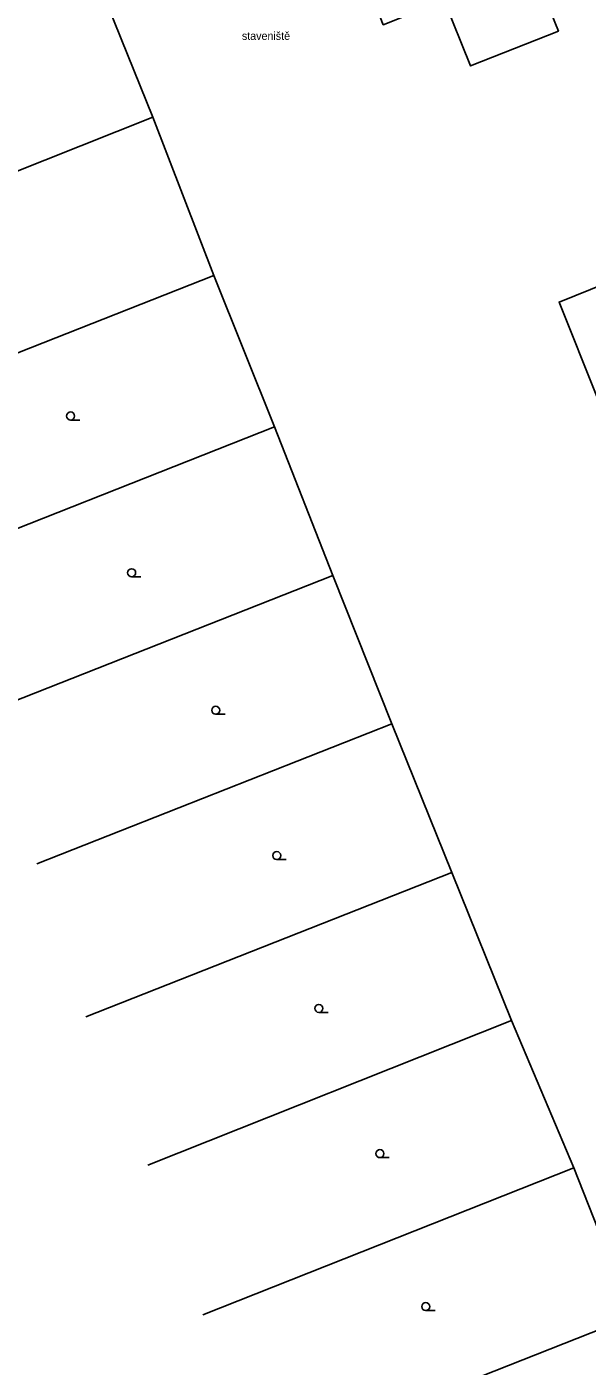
# Model space of a CAD drawing. Extents: x -577457 to -568404, y -1208466 to -1201387.
# Drawn here: x -574961.6 to -574909.1, y -1204721.4 to -1204595.9 of the extents above; entities that cross this region are included whole.
import ezdxf

# ---------------------------------------------------------------- set-up
doc = ezdxf.new("R2010")
doc.units = 0
for name, color, linetype in [('BUDOVY_MĚŘ', 7, 'Continuous'), ('BUDOVY_NEMĚŘ', 7, 'Continuous'), ('POMOC_POPIS', 7, 'Continuous'), ('ZN_DOPLŇKOVÉ', 7, 'Continuous'), ('ZN_KULTUR', 7, 'Continuous')]:
    doc.layers.add(name, color=color, linetype=linetype)

msp = doc.modelspace()

# ---------------------------------------------------------------- linework, layer by layer
at = {"layer": 'BUDOVY_MĚŘ'}
msp.add_lwpolyline([(-574913.5, -1204584.41), (-574915.09, -1204580.35), (-574924.29, -1204584.04), (-574922.79, -1204587.8), (-574930.17, -1204590.7), (-574928.23, -1204595.66), (-574922.5, -1204593.39), (-574920.05, -1204599.52), (-574911.81, -1204596.26), (-574913.19, -1204592.86), (-574911.65, -1204592.25), (-574913.19, -1204588.26), (-574915.23, -1204589.07), (-574915.99, -1204587.34), (-574917.04, -1204587.82), (-574917.83, -1204586.09), (-574913.5, -1204584.41)], dxfattribs=at)
at = {"layer": 'BUDOVY_NEMĚŘ'}
msp.add_lwpolyline([(-574893.01, -1204624.89), (-574899.53, -1204627.52), (-574900.57, -1204624.93), (-574903.99, -1204626.29), (-574903.06, -1204628.62), (-574908.16, -1204630.66), (-574911.74, -1204621.66), (-574896.73, -1204615.6)], dxfattribs=at)
at = {"layer": 'ZN_DOPLŇKOVÉ'}
for points in [[(-574955.82, -1204589.45), (-574949.82, -1204604.32)], [(-574949.82, -1204604.32), (-574987.11, -1204619.15)], [(-574949.82, -1204604.32), (-574944.1, -1204619.17)], [(-574944.1, -1204619.17), (-574981.89, -1204634.06)], [(-574944.1, -1204619.17), (-574938.41, -1204633.36)], [(-574938.41, -1204633.36), (-574973.54, -1204647.2)], [(-574938.41, -1204633.36), (-574932.94, -1204647.29)], [(-574932.94, -1204647.29), (-574968.98, -1204661.48)], [(-574932.94, -1204647.29), (-574927.42, -1204661.18)], [(-574927.42, -1204661.18), (-574960.7, -1204674.31)], [(-574927.42, -1204661.18), (-574921.8, -1204675.11)], [(-574921.8, -1204675.11), (-574956.08, -1204688.64)], [(-574921.8, -1204675.11), (-574916.2, -1204688.99)], [(-574916.2, -1204688.99), (-574950.29, -1204702.54)], [(-574916.2, -1204688.99), (-574910.37, -1204702.79)], [(-574910.37, -1204702.79), (-574945.12, -1204716.56)], [(-574910.37, -1204702.79), (-574904.86, -1204716.73)], [(-574904.86, -1204716.73), (-574938.38, -1204729.96)]]:
    msp.add_lwpolyline(points, dxfattribs=at)
at = {"layer": 'ZN_KULTUR'}
for p, q in [((-574957.52, -1204632.71), (-574956.65, -1204632.71)), ((-574951.8, -1204647.4), (-574950.93, -1204647.4)), ((-574943.92, -1204660.28), (-574943.05, -1204660.28)), ((-574938.2, -1204673.9), (-574937.33, -1204673.9)), ((-574934.26, -1204688.23), (-574933.39, -1204688.23)), ((-574928.53, -1204701.83), (-574927.66, -1204701.83)), ((-574924.24, -1204716.17), (-574923.36, -1204716.17))]:
    msp.add_line(p, q, dxfattribs=at)
for centre in [(-574957.52, -1204632.33), (-574951.8, -1204647.02), (-574943.92, -1204659.91), (-574938.2, -1204673.52), (-574934.26, -1204687.85), (-574928.53, -1204701.46), (-574924.24, -1204715.79)]:
    msp.add_circle(centre, 0.375, dxfattribs=at)

# ---------------------------------------------------------------- texts
at = {"layer": 'POMOC_POPIS'}
msp.add_text('staveniště', height=0.75, dxfattribs=at).set_placement((-574941.47, -1204597.08))

doc.saveas('drawing.dxf')
